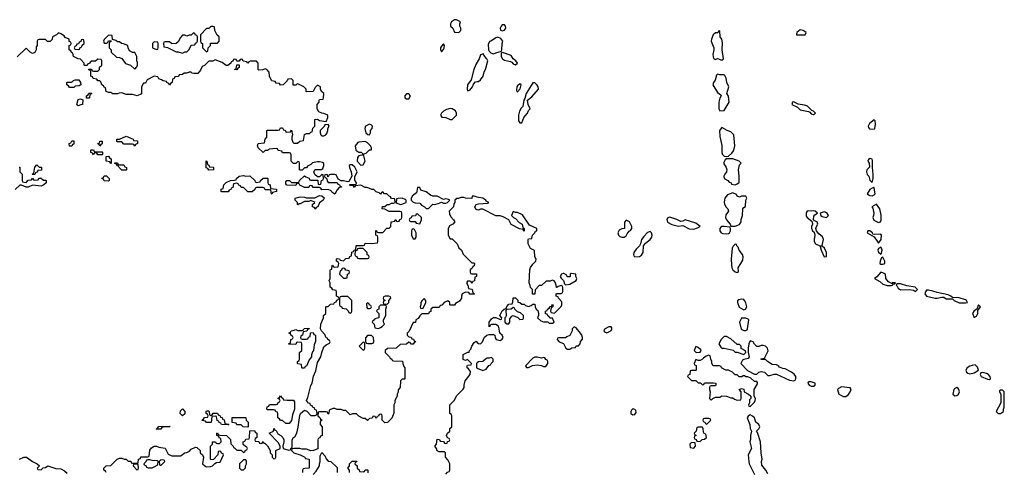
# Model space of a CAD drawing. Header units: inches. Extents: x 2701323 to 2964515, y 494916 to 722124.
# Tile 270 of 656: x 2805792 to 2814846, y 631831 to 635988. Entities that reach past the tile are written whole.
import ezdxf

# ---------------------------------------------------------------- set-up
doc = ezdxf.new("R2010")
doc.units = ezdxf.units.IN
doc.header["$MEASUREMENT"] = 0
doc.layers.add('C8603', color=7, linetype='Continuous')
doc.layers.add('C8613', color=7, linetype='Continuous')

msp = doc.modelspace()

# ---------------------------------------------------------------- linework, layer by layer
at = {"layer": 'C8603', "color": 2, "elevation": 2}
for points in [[(2809810, 635988), (2809790, 635988), (2809762, 635970), (2809754, 635950), (2809754, 635930), (2809774, 635910), (2809790, 635874), (2809830, 635872), (2809848, 635890), (2809848, 635910), (2809838, 635930), (2809838, 635950), (2809846, 635970)], [(2807390, 635866), (2807370, 635846), (2807350, 635846), (2807330, 635838), (2807310, 635846), (2807290, 635846), (2807270, 635826), (2807250, 635786), (2807230, 635768), (2807190, 635766), (2807170, 635786), (2807130, 635786), (2807118, 635782), (2807114, 635770), (2807118, 635738), (2807150, 635734), (2807230, 635692), (2807250, 635692), (2807290, 635682), (2807310, 635694), (2807330, 635694), (2807350, 635714), (2807370, 635754), (2807402, 635758), (2807407.3, 635772.7), (2807422, 635778), (2807426, 635790), (2807426, 635830), (2807422, 635842), (2807407.3, 635847.3), (2807402, 635862)], [(2807570, 635926), (2807550, 635926), (2807531.6, 635908.4), (2807510, 635906), (2807454, 635850), (2807454, 635790), (2807458, 635778), (2807474, 635770), (2807474, 635730), (2807510, 635694), (2807522, 635698), (2807526, 635730), (2807546, 635750), (2807547.3, 635772.7), (2807610, 635774), (2807626, 635790), (2807626, 635830), (2807607.3, 635847.3), (2807586, 635890), (2807582, 635922)], [(2806370, 635806), (2806358, 635802), (2806352.7, 635787.3), (2806338, 635782), (2806332.7, 635767.3), (2806318, 635762), (2806312.7, 635747.3), (2806298, 635742), (2806294, 635730), (2806298, 635718), (2806330, 635714), (2806342, 635718), (2806347.3, 635732.7), (2806362, 635738), (2806367.3, 635752.7), (2806386, 635770), (2806382, 635802)], [(2806610, 635846), (2806570, 635806), (2806562, 635790), (2806570, 635774), (2806590, 635774), (2806602, 635778), (2806610, 635794), (2806634, 635794), (2806630, 635786), (2806618, 635782), (2806614, 635770), (2806614, 635730), (2806634, 635710), (2806634, 635690), (2806683.6, 635643.6), (2806710, 635642), (2806731.3, 635631.3), (2806764.7, 635584.7), (2806810, 635572), (2806850, 635534), (2806870, 635554), (2806875.3, 635570), (2806874.6, 635594.6), (2806868.4, 635611.6), (2806868, 635650), (2806850, 635686), (2806830, 635686), (2806802, 635702), (2806788.4, 635728.4), (2806786, 635750), (2806747.3, 635767.3), (2806728.4, 635768.4), (2806710, 635786), (2806690, 635786), (2806676.4, 635796.4), (2806646, 635806), (2806642, 635842)], [(2807030, 635786), (2807014, 635770), (2807014, 635730), (2807050, 635714), (2807062, 635718), (2807066, 635730), (2807066, 635770), (2807062, 635782)], [(2809690, 635766), (2809670, 635746), (2809662, 635730), (2809662, 635710), (2809670, 635694), (2809690, 635714), (2809695.3, 635730), (2809698, 635750)], [(2807790, 635528), (2807768, 635530), (2807782, 635538), (2807787.3, 635572.7), (2807810, 635574), (2807811.6, 635548.4), (2807798, 635542)], [(2806250, 635366), (2806242, 635382), (2806226, 635390), (2806226, 635410), (2806230, 635414), (2806270, 635414), (2806286, 635430), (2806303.1, 635436.9), (2806336, 635436), (2806351.6, 635411.6), (2806354, 635390), (2806339.6, 635380.4), (2806303.6, 635376.4), (2806290, 635366)], [(2806330, 635198), (2806322, 635202), (2806318, 635210), (2806330, 635254), (2806350, 635262), (2806372.7, 635252.7), (2806370, 635208), (2806352.7, 635207.3)], [(2806430, 635266), (2806407.3, 635267.3), (2806406, 635290), (2806422, 635298), (2806427.3, 635312.7), (2806450, 635314), (2806454, 635310), (2806438, 635302), (2806434, 635270)], [(2809370, 635306), (2809350, 635306), (2809334, 635290), (2809334, 635270), (2809350, 635262), (2809370, 635262), (2809386, 635290)], [(2809750, 635174), (2809716.9, 635163.1), (2809690, 635148), (2809672, 635130), (2809662, 635110), (2809672.7, 635092.7), (2809711.1, 635091.1), (2809750, 635072), (2809770, 635072), (2809808, 635110), (2809808, 635130), (2809798, 635150), (2809770, 635168.7)], [(2808630, 635026), (2808598, 635022), (2808592.7, 635007.3), (2808554, 634970), (2808554, 634950), (2808562, 634930), (2808570, 634922), (2808590, 634922), (2808606, 634930), (2808616.4, 634943.6), (2808626, 634970), (2808626, 634990), (2808638, 635010)], [(2809010, 635028.7), (2808972, 635010), (2808964.7, 634990), (2808974, 634950), (2808992.7, 634932.7), (2809010, 634932), (2809019, 634950), (2809019, 634970), (2809034, 634990), (2809035.3, 635010), (2809023.1, 635023.1)], [(2806250, 634826), (2806246, 634850), (2806262, 634858), (2806270, 634874), (2806290, 634874), (2806290, 634846), (2806278, 634842), (2806270, 634826)], [(2806530, 634826), (2806522, 634842), (2806506, 634850), (2806526, 634854), (2806530, 634871.3), (2806550, 634872), (2806551.6, 634848.4), (2806538, 634842)], [(2806850, 634828), (2806842, 634842), (2806830, 634846), (2806750, 634846), (2806730, 634866), (2806690, 634866), (2806686, 634870), (2806686, 634890), (2806710, 634892), (2806770, 634918), (2806794, 634910), (2806834, 634890), (2806838, 634878), (2806874, 634874), (2806874, 634850), (2806858, 634842)], [(2808970, 634868.7), (2808910, 634864), (2808900.7, 634859.3), (2808878, 634830), (2808882, 634790), (2808911.3, 634771.3), (2808930.7, 634770.7), (2808950, 634752), (2808970, 634758), (2808979, 634761), (2809010, 634792), (2809026, 634794), (2809028, 634810), (2809018, 634830), (2808990, 634858)], [(2806490, 634774), (2806550, 634774), (2806554, 634770), (2806554, 634750), (2806550, 634746), (2806510, 634746), (2806502, 634762), (2806490, 634766), (2806478, 634762), (2806470, 634746), (2806462, 634762), (2806447.3, 634767.3), (2806446, 634790), (2806450, 634794), (2806470, 634794), (2806478, 634778)], [(2806630, 634666), (2806622, 634682), (2806588.4, 634688.4), (2806587.3, 634732.7), (2806610, 634734), (2806618, 634718), (2806634, 634710), (2806634, 634670)], [(2807530, 634606), (2807522, 634622), (2807507.3, 634627.3), (2807507.3, 634692.7), (2807514, 634690), (2807518, 634658), (2807532.7, 634652.7), (2807538, 634638), (2807570, 634634), (2807574, 634630), (2807574, 634610), (2807570, 634608)], [(2808950, 634746), (2808910, 634738), (2808898, 634722), (2808896, 634690), (2808930, 634652), (2808950, 634654), (2808968.7, 634690), (2808956.4, 634736.4)], [(2805970, 634634), (2805990, 634634), (2805994, 634630), (2805992.7, 634607.3), (2805958, 634602), (2805952.7, 634587.3), (2805938, 634582), (2805930, 634566), (2805910, 634566), (2805906, 634570), (2805922, 634578), (2805930, 634634), (2805950, 634654)], [(2806710, 634654), (2806750, 634654), (2806758, 634638), (2806774, 634630), (2806774, 634610), (2806770, 634606), (2806730, 634606), (2806706, 634630), (2806702, 634642), (2806690, 634646), (2806682, 634662), (2806667.3, 634667.3), (2806667.3, 634672.7), (2806690, 634674), (2806698, 634658)], [(2806610, 634506), (2806570, 634508), (2806562, 634522), (2806550, 634526), (2806548.4, 634531.6), (2806562, 634538), (2806567.3, 634552.7), (2806590, 634554), (2806614, 634530), (2806614, 634510)], [(2807870, 634552), (2807907.3, 634552.7), (2807954, 634510), (2807958, 634498), (2807970, 634494), (2808002, 634498), (2808006, 634510), (2808030, 634534), (2808070, 634534), (2808074, 634530), (2808074, 634490), (2808078, 634478), (2808094, 634470), (2808098, 634438), (2808154, 634430), (2808152, 634410), (2808118, 634402), (2808110, 634386), (2808106, 634390), (2808102, 634422), (2808090, 634426), (2808050, 634426), (2808042, 634442), (2808030, 634446), (2807970, 634446), (2807958, 634442), (2807952.7, 634427.3), (2807930, 634406), (2807890, 634406), (2807850, 634446), (2807827.3, 634447.3), (2807822, 634462), (2807807.3, 634467.3), (2807802, 634482), (2807790, 634486), (2807758, 634482), (2807752.7, 634447.3), (2807738, 634442), (2807732.7, 634427.3), (2807718, 634422), (2807710, 634406), (2807650, 634406), (2807646, 634410), (2807646, 634430), (2807662, 634438), (2807668, 634470), (2807690, 634492), (2807730, 634512), (2807767.3, 634512.7), (2807782, 634518), (2807786, 634530), (2807810, 634552), (2807850, 634558)], [(2809470, 634446), (2809450, 634446), (2809442, 634398), (2809404.7, 634370), (2809392, 634350), (2809392, 634330), (2809411.1, 634311.1), (2809430, 634304.7), (2809470, 634302), (2809485.4, 634285.4), (2809514, 634270), (2809530, 634254), (2809550, 634254), (2809590, 634294), (2809610, 634292), (2809650, 634302), (2809670, 634312), (2809690, 634302), (2809710, 634302), (2809726, 634310), (2809746, 634330), (2809736.4, 634336.4), (2809710, 634342), (2809690, 634338), (2809630, 634368), (2809590, 634368), (2809570, 634375.3), (2809530, 634408), (2809482, 634422)], [(2808510, 634248.7), (2808502, 634262), (2808486, 634270), (2808486, 634290), (2808506, 634310), (2808496.4, 634316.4), (2808470, 634326), (2808450, 634318), (2808410, 634318), (2808370, 634298), (2808362, 634298), (2808350, 634288), (2808346, 634290), (2808346, 634310), (2808326, 634330), (2808326, 634350), (2808370, 634362), (2808410, 634358), (2808430, 634351.3), (2808507.3, 634352.7), (2808550, 634372), (2808571.6, 634371.6), (2808591.6, 634351.6), (2808591.6, 634348.4), (2808582, 634330), (2808550, 634306), (2808534, 634270), (2808518, 634262)], [(2809310, 634348), (2809272.7, 634347.3), (2809258, 634342), (2809254, 634310), (2809263.6, 634303.6), (2809290, 634292), (2809307.3, 634292.7), (2809330, 634302), (2809346, 634310), (2809346, 634330), (2809336.4, 634336.4)], [(2809450, 634206), (2809438, 634202), (2809432.7, 634187.3), (2809398, 634182), (2809392.7, 634167.3), (2809378, 634162), (2809374, 634150), (2809378, 634138), (2809390, 634134), (2809430, 634134), (2809438, 634118), (2809470, 634114), (2809486, 634150), (2809486, 634170)], [(2809410, 634066), (2809398, 634062), (2809394, 634050), (2809394, 634010), (2809410, 633974), (2809430, 633974), (2809438, 633990), (2809438, 634030), (2809422, 634062)], [(2808950, 633886), (2808910, 633886), (2808898, 633882), (2808892.7, 633867.3), (2808878, 633862), (2808874, 633830), (2808878, 633818), (2808892.7, 633812.7), (2808898, 633798), (2808910, 633794), (2808990, 633794), (2809002, 633798), (2809006, 633810), (2809002, 633822), (2808987.3, 633827.3), (2808986, 633850)], [(2808770, 633706), (2808758, 633702), (2808752.7, 633687.3), (2808738, 633682), (2808734, 633650), (2808770, 633614), (2808790, 633614), (2808802, 633618), (2808806, 633650), (2808822, 633658), (2808826, 633670), (2808822, 633682), (2808790, 633686), (2808782, 633702)], [(2808810, 633446), (2808750, 633446), (2808738, 633442), (2808734, 633430), (2808734, 633370), (2808738, 633358), (2808750, 633354), (2808758, 633338), (2808792.7, 633332.7), (2808812.7, 633312.7), (2808818, 633298), (2808830, 633294), (2808842, 633298), (2808846, 633310), (2808846, 633410)], [(2809187.3, 633447.3), (2809152.7, 633447.3), (2809138, 633442), (2809134, 633430), (2809138, 633418), (2809154, 633410), (2809138, 633402), (2809134, 633390), (2809138, 633378), (2809170, 633374), (2809186, 633390), (2809186, 633410), (2809206, 633430), (2809202, 633442)], [(2809510, 633426), (2809490, 633406), (2809482, 633390), (2809482, 633370), (2809474, 633350), (2809478, 633338), (2809490, 633334), (2809502, 633338), (2809526, 633390), (2809526, 633410)], [(2808990, 633386), (2808982, 633378), (2808983.6, 633343.6), (2808990, 633334), (2809010, 633334), (2809022, 633338), (2809026, 633350), (2809022, 633362), (2809007.3, 633367.3), (2809002, 633382)], [(2809150, 633366), (2809110, 633366), (2809094, 633350), (2809094, 633330), (2809078, 633322), (2809074, 633310), (2809094, 633290), (2809094, 633250), (2809058, 633242), (2809054, 633230), (2809038, 633222), (2809034, 633210), (2809052, 633190), (2809058, 633158), (2809090, 633152), (2809110, 633162), (2809126, 633170), (2809146, 633190), (2809138, 633210), (2809138, 633230), (2809158, 633270), (2809158, 633330), (2809166, 633350), (2809162, 633362)], [(2808390, 633054), (2808430, 633054), (2808442, 633058), (2808447.3, 633072.7), (2808462, 633078), (2808467.3, 633112.7), (2808490, 633114), (2808498, 633098), (2808512, 633092), (2808511.6, 633031.6), (2808499.6, 633000.4), (2808494, 632950), (2808483.5, 632936.5), (2808474.8, 632910), (2808474, 632890), (2808454.8, 632865.2), (2808430, 632806), (2808418, 632802), (2808410, 632786), (2808390, 632786), (2808386, 632790), (2808382, 632822), (2808350, 632826), (2808346, 632830), (2808346, 632850), (2808362, 632858), (2808366, 632870), (2808366, 632930), (2808386, 632950), (2808386, 633010), (2808382, 633022), (2808350, 633026), (2808338, 633022), (2808330, 633006), (2808267.3, 633007.3), (2808267.3, 633012.7), (2808282, 633018), (2808286, 633050), (2808302, 633058), (2808306, 633070), (2808302, 633082), (2808287.3, 633087.3), (2808282, 633102), (2808266, 633110), (2808282, 633118), (2808288.4, 633131.6), (2808307.3, 633132.7), (2808330, 633142), (2808350, 633134), (2808390, 633134), (2808402, 633138), (2808408, 633152), (2808450, 633154), (2808452.7, 633147.3), (2808438, 633142), (2808432.7, 633127.3), (2808398, 633122), (2808394, 633090), (2808378, 633082), (2808374, 633070), (2808378, 633058)], [(2809027.3, 633087.3), (2808990, 633086), (2808972.7, 633067.3), (2808972.7, 633032.7), (2808978, 633018), (2808992.7, 633012.7), (2809030, 633014), (2809042, 633018), (2809047.3, 633032.7), (2809046, 633070)], [(2808950, 633026), (2808914, 632990), (2808950, 632954), (2808962, 632958), (2808966, 632970), (2808966, 633010), (2808962, 633022)], [(2808252.7, 632492.7), (2808310, 632494), (2808318, 632478), (2808318, 632410), (2808300.7, 632359.3), (2808290, 632306), (2808270, 632278), (2808240.4, 632280.4), (2808210, 632306), (2808190, 632306), (2808182, 632322), (2808166, 632330), (2808166, 632370), (2808162, 632382), (2808147.3, 632387.3), (2808142, 632402), (2808130, 632406), (2808070, 632406), (2808066, 632410), (2808067.3, 632432.7), (2808082, 632438), (2808090, 632454), (2808150, 632454), (2808162, 632458), (2808167.3, 632472.7), (2808182, 632478), (2808186, 632490), (2808182, 632502), (2808166, 632510), (2808182, 632518), (2808190, 632534), (2808198, 632518), (2808212.7, 632512.7), (2808218, 632498)], [(2807290, 632348.7), (2807268, 632370), (2807270, 632394), (2807290, 632414), (2807312, 632390), (2807312, 632368)], [(2807550, 632354), (2807562, 632358), (2807570, 632374), (2807610, 632374), (2807618, 632358), (2807634, 632350), (2807638, 632338), (2807652.7, 632332.7), (2807658, 632318), (2807672.7, 632312.7), (2807678, 632278), (2807710, 632274), (2807714, 632270), (2807710, 632266), (2807648.4, 632268.4), (2807642, 632282), (2807627.3, 632287.3), (2807622, 632302), (2807607.3, 632307.3), (2807602, 632342), (2807590, 632346), (2807558, 632342), (2807551.6, 632288.4), (2807510, 632288), (2807502, 632302), (2807470, 632306), (2807466, 632310), (2807482, 632318), (2807490, 632334), (2807522, 632338), (2807526, 632350), (2807522, 632362), (2807506, 632370), (2807506, 632390), (2807510, 632394), (2807530, 632394), (2807534, 632390), (2807538, 632358)], [(2807890, 632246), (2807848.4, 632248.4), (2807830, 632266), (2807790, 632266), (2807782, 632282), (2807747.3, 632287.3), (2807747.3, 632332.7), (2807872.7, 632332.7), (2807874, 632310), (2807894, 632290), (2807894, 632250)], [(2807050, 632226), (2807046, 632230), (2807062, 632238), (2807066, 632250), (2807071.6, 632251.6), (2807170, 632254), (2807174, 632250), (2807110, 632246), (2807098, 632242), (2807090, 632228)], [(2806870, 631906), (2806838, 631902), (2806834, 631890), (2806870, 631854), (2806882, 631858), (2806886, 631870), (2806882, 631902)], [(2806990, 631946), (2806970, 631946), (2806958, 631942), (2806952.7, 631927.3), (2806934, 631910), (2806938, 631898), (2806952.7, 631892.7), (2806958, 631878), (2806972.7, 631872.7), (2807010, 631872), (2807030, 631882), (2807062, 631898), (2807066, 631930), (2807056.4, 631936.4), (2807010, 631938)], [(2807090, 631946), (2807074, 631930), (2807078, 631898), (2807090, 631894), (2807126, 631930), (2807122, 631942)], [(2807870, 631946), (2807850, 631946), (2807812.7, 631907.3), (2807814, 631870), (2807830, 631854), (2807850, 631854), (2807867.3, 631872.7), (2807868.4, 631891.6), (2807878, 631910), (2807878, 631930)]]:
    msp.add_lwpolyline(points, close=True, dxfattribs=at)
for points in [[(2806586, 631830), (2806582, 631842), (2806566, 631850), (2806566, 631870), (2806586, 631890), (2806630, 631894), (2806688.9, 631951.1), (2806710, 631962), (2806730, 631962), (2806752.7, 631952.7), (2806770, 631952), (2806790, 631934), (2806812.7, 631932.7), (2806818, 631918), (2806830, 631914), (2806870, 631914), (2806882, 631918), (2806886, 631950), (2806902, 631958), (2806907.3, 631972.7), (2806970, 631974), (2806982, 631978), (2806987.3, 632032.7), (2807003.1, 632056.9), (2807028.9, 632071.1), (2807050, 632071.3), (2807070, 632062), (2807130, 632054), (2807158, 631998), (2807190, 631982), (2807270, 631982), (2807286, 631990), (2807306, 632010), (2807330, 632012), (2807354.6, 632025.4), (2807370, 632042), (2807410, 632062), (2807419.6, 632059.6), (2807451, 632031), (2807452, 632010), (2807472, 631990), (2807482, 631970), (2807474, 631910), (2807494, 631890), (2807510, 631882), (2807550, 631884.7), (2807566, 631890), (2807587.3, 631912.7), (2807600.4, 631919.6), (2807634.6, 631925.4), (2807666, 631990), (2807662, 632002), (2807647.3, 632007.3), (2807642, 632022), (2807630, 632026), (2807618, 632022), (2807614, 631990), (2807572.7, 631947.3), (2807550, 631946), (2807546, 631950), (2807548, 632070), (2807566, 632090), (2807566, 632110), (2807592, 632112), (2807598, 632098), (2807610, 632094), (2807630, 632094), (2807646, 632110), (2807642, 632142), (2807627.3, 632147.3), (2807622, 632162), (2807606, 632170), (2807606, 632190), (2807610, 632192), (2807618, 632178), (2807632.7, 632172.7), (2807694, 632170), (2807731.6, 632131.6), (2807732.7, 632092.7), (2807754, 632070), (2807758, 632058), (2807770, 632054), (2807790, 632034), (2807830, 632034), (2807850, 632014), (2807862, 632018), (2807867.3, 632032.7), (2807882, 632038), (2807886, 632050), (2807882, 632062), (2807867.3, 632067.3), (2807847.3, 632087.3), (2807846, 632110), (2807862, 632118), (2807870, 632134), (2807902, 632138), (2807906, 632150), (2807907.3, 632212.7), (2807950, 632214), (2807958, 632198), (2807974, 632190), (2807974, 632150), (2807958, 632142), (2807954, 632130), (2807958, 632118), (2807990, 632114), (2807998, 632098), (2808010, 632094), (2808022, 632098), (2808030, 632114), (2808038, 632098), (2808050, 632094), (2808070, 632074), (2808094, 632030), (2808094, 632010), (2808114, 631990), (2808114, 631970), (2808130, 631954), (2808142, 631958), (2808146, 631970), (2808146, 632030), (2808186, 632050), (2808186, 632070), (2808170, 632106), (2808086, 632190), (2808126, 632210), (2808130, 632234), (2808138, 632218), (2808150, 632214), (2808164.7, 632184.7), (2808192, 632170), (2808212, 632150), (2808222, 632130), (2808222, 632110), (2808212, 632070), (2808214, 632050), (2808266, 632034), (2808282, 632038), (2808286, 632050), (2808299, 632061), (2808299, 632130), (2808309, 632150), (2808322, 632158), (2808339.3, 632190), (2808353.6, 632246.4), (2808366.6, 632353.4), (2808375.3, 632370), (2808410, 632402), (2808432.7, 632392.7), (2808470, 632354), (2808510, 632354), (2808522, 632358), (2808526, 632370), (2808522, 632402), (2808507.3, 632407.3), (2808502, 632422), (2808487.3, 632427.3), (2808482, 632442), (2808467.3, 632447.3), (2808462, 632462), (2808447.3, 632467.3), (2808428, 632490), (2808443.1, 632516.9), (2808468.9, 632628.9), (2808482, 632650), (2808494.6, 632714.6), (2808516.6, 632763.4), (2808530, 632838), (2808560.9, 632890), (2808570, 632932), (2808590, 632982), (2808610, 633002), (2808642, 633018), (2808646, 633030), (2808642, 633042), (2808626, 633050), (2808622, 633062), (2808610, 633066), (2808596.4, 633096.4), (2808566, 633130), (2808558, 633150), (2808562, 633190), (2808586, 633250), (2808586, 633270), (2808606, 633290), (2808606, 633350), (2808610, 633354), (2808630, 633354), (2808650, 633374), (2808682, 633378), (2808686, 633390), (2808702, 633398), (2808707.3, 633412.7), (2808722, 633418), (2808726, 633430), (2808722, 633442), (2808706, 633450), (2808706, 633490), (2808702, 633502), (2808670, 633506), (2808662, 633522), (2808646, 633530), (2808646, 633570), (2808638, 633590), (2808646, 633610), (2808647.3, 633687.3), (2808650, 633694), (2808662, 633698), (2808666, 633730), (2808672.7, 633732.7), (2808678, 633718), (2808690, 633714), (2808722, 633718), (2808726, 633750), (2808722, 633762), (2808706, 633770), (2808706, 633790), (2808710, 633794), (2808732.7, 633792.7), (2808738, 633778), (2808770, 633774), (2808790, 633794), (2808822, 633798), (2808827.3, 633812.7), (2808842, 633818), (2808847.3, 633852.7), (2808862, 633858), (2808867.3, 633872.7), (2808882, 633878), (2808886, 633910), (2808890, 633914), (2808950, 633914), (2808962, 633918), (2808970, 633934), (2809030, 633932), (2809082, 633938), (2809086, 633950), (2809086, 633990), (2809082, 634002), (2809066, 634010), (2809066, 634050), (2809070, 634054), (2809078, 634038), (2809090, 634034), (2809130, 634034), (2809167.3, 634072.7), (2809190, 634074), (2809206, 634090), (2809207.3, 634132.7), (2809242, 634138), (2809250, 634154), (2809258, 634138), (2809270, 634134), (2809282, 634138), (2809287.3, 634152.7), (2809302, 634158), (2809306, 634170), (2809306, 634210), (2809302, 634222), (2809290, 634226), (2809190, 634226), (2809150, 634248), (2809126, 634250), (2809128.4, 634271.6), (2809150, 634272), (2809170, 634291.3), (2809188.4, 634291.6), (2809210, 634302), (2809230, 634302), (2809246, 634310), (2809242, 634342), (2809210, 634346), (2809202, 634362), (2809190, 634366), (2809167.3, 634387.3), (2809148, 634388), (2809130, 634406), (2809118, 634402), (2809110, 634386), (2809098, 634398), (2809070, 634408), (2809050, 634428), (2809028.9, 634428.9), (2808987.3, 634447.3), (2808970, 634448), (2808930, 634468), (2808878, 634462), (2808870, 634446), (2808862, 634462), (2808830, 634466), (2808826, 634470), (2808830, 634474), (2808886, 634474), (2808888, 634490), (2808874.6, 634514.6), (2808874.6, 634545.4), (2808895.3, 634590), (2808873.6, 634633.6), (2808850, 634655.3), (2808830, 634655.3), (2808822, 634650), (2808824.7, 634630), (2808841, 634590), (2808844.7, 634550), (2808818, 634502), (2808810, 634498), (2808770, 634508.7), (2808748, 634508), (2808722, 634522), (2808702, 634562), (2808690, 634566), (2808650, 634566), (2808638, 634562), (2808630, 634546), (2808626, 634546), (2808622, 634562), (2808610, 634566), (2808598, 634562), (2808594, 634550), (2808598, 634538), (2808614, 634534), (2808622, 634502), (2808630, 634494), (2808710, 634494), (2808718, 634478), (2808734, 634470), (2808738, 634458), (2808750, 634454), (2808751.1, 634448.9), (2808730, 634446), (2808710, 634426), (2808690, 634386), (2808663.1, 634403.1), (2808655.3, 634415.3), (2808630, 634428), (2808570, 634426), (2808562, 634442), (2808550, 634446), (2808490, 634446), (2808482, 634462), (2808470, 634466), (2808458, 634462), (2808450, 634446), (2808410, 634446), (2808368, 634468), (2808362, 634482), (2808350, 634486), (2808338, 634482), (2808330, 634466), (2808252.7, 634467.3), (2808246, 634470), (2808240.4, 634480.4), (2808240.4, 634499.6), (2808250, 634512), (2808271.6, 634511.6), (2808290, 634494), (2808350, 634494), (2808362, 634498), (2808366, 634510), (2808410, 634554), (2808423.6, 634543.6), (2808452.7, 634532.7), (2808458, 634518), (2808470, 634514), (2808530, 634514), (2808534, 634510), (2808538, 634478), (2808550, 634474), (2808562, 634478), (2808566, 634510), (2808582, 634518), (2808586, 634530), (2808582, 634562), (2808570, 634566), (2808550, 634546), (2808530, 634546), (2808507.3, 634567.3), (2808498, 634590), (2808508.7, 634611.3), (2808568.7, 634611.3), (2808579, 634621), (2808588, 634650), (2808587.3, 634667.3), (2808576.4, 634676.4), (2808550, 634684), (2808530, 634684), (2808485.4, 634674.6), (2808470, 634658), (2808438, 634642), (2808430, 634626), (2808410, 634626), (2808390, 634606), (2808370, 634606), (2808366, 634610), (2808366, 634670), (2808362, 634682), (2808350, 634686), (2808330, 634666), (2808310, 634666), (2808288.4, 634688.4), (2808287.3, 634747.3), (2808282, 634762), (2808270, 634766), (2808210, 634766), (2808202, 634782), (2808170, 634786), (2808162, 634802), (2808150, 634806), (2808090, 634798), (2808070, 634786), (2808050, 634786), (2808030, 634768), (2807986, 634810), (2807978, 634830), (2807986, 634850), (2808042, 634858), (2808048.4, 634891.6), (2808066, 634910), (2808066, 634970), (2808070, 634974), (2808170, 634974), (2808182, 634978), (2808190, 634994), (2808210, 634994), (2808218, 634978), (2808232.7, 634972.7), (2808238, 634958), (2808250, 634954), (2808282, 634958), (2808290, 634974), (2808302, 634930), (2808294, 634910), (2808294, 634890), (2808303.6, 634863.6), (2808312.7, 634852.7), (2808347.3, 634852.7), (2808368.4, 634871.6), (2808402, 634878), (2808410, 634934), (2808430, 634942), (2808458, 634942), (2808470, 634954), (2808482, 634958), (2808488.4, 634991.6), (2808506, 635010), (2808507.3, 635072.7), (2808530, 635074), (2808550, 635062), (2808610, 635054), (2808626, 635090), (2808626, 635110), (2808590, 635128), (2808568.9, 635128.9), (2808542, 635142), (2808528, 635170), (2808528, 635210), (2808546, 635230), (2808546, 635250), (2808550, 635254), (2808582, 635258), (2808586, 635270), (2808588, 635310), (2808568.7, 635328.7), (2808558, 635350), (2808558, 635370), (2808530, 635386), (2808510, 635366), (2808491.6, 635328.4), (2808430, 635326), (2808426, 635330), (2808426, 635350), (2808406, 635370), (2808356.4, 635396.4), (2808342, 635398), (2808330, 635386), (2808307.3, 635387.3), (2808306, 635430), (2808290, 635446), (2808258, 635442), (2808252.7, 635427.3), (2808214, 635390), (2808190, 635386), (2808182, 635402), (2808150, 635406), (2808142, 635422), (2808110, 635426), (2808106, 635430), (2808088, 635470), (2808087.3, 635507.3), (2808066, 635530), (2808050, 635538), (2808027.3, 635527.3), (2807990, 635526), (2807986, 635530), (2807986, 635590), (2807970, 635606), (2807910, 635606), (2807898, 635602), (2807890, 635588), (2807882, 635602), (2807848.4, 635608.4), (2807842, 635622), (2807830, 635626), (2807818, 635622), (2807810, 635606), (2807790, 635606), (2807782, 635622), (2807770, 635626), (2807758, 635622), (2807752.7, 635607.3), (2807738, 635602), (2807734, 635590), (2807707.3, 635567.3), (2807690, 635566), (2807653.6, 635593.6), (2807590, 635618), (2807567.3, 635607.3), (2807530, 635606), (2807492, 635568), (2807470, 635558), (2807455.3, 635524.7), (2807430, 635495.3), (2807394.6, 635494.6), (2807378, 635498), (2807370, 635506), (2807350, 635506), (2807330, 635498), (2807303.6, 635496.4), (2807290, 635486), (2807258, 635482), (2807252.7, 635467.3), (2807218, 635462), (2807212.7, 635447.3), (2807198, 635442), (2807194, 635410), (2807178, 635402), (2807170, 635386), (2807162, 635402), (2807146, 635410), (2807142, 635422), (2807110, 635426), (2807096.4, 635436.4), (2807070, 635446), (2807062, 635462), (2807030, 635468), (2806965.4, 635434.6), (2806950, 635406), (2806930, 635406), (2806912, 635370), (2806911.3, 635308.7), (2806871.6, 635288.4), (2806830, 635302), (2806770, 635302), (2806730, 635315.3), (2806705.4, 635314.6), (2806690, 635308), (2806650, 635308), (2806630, 635318), (2806610, 635318), (2806586, 635330), (2806582, 635362), (2806567.3, 635367.3), (2806562, 635382), (2806546, 635390), (2806538, 635418), (2806530, 635426), (2806510, 635426), (2806502, 635442), (2806467.3, 635447.3), (2806462, 635462), (2806446, 635470), (2806446, 635510), (2806442, 635522), (2806427.3, 635527.3), (2806427.3, 635532.7), (2806450, 635534), (2806458, 635518), (2806470, 635514), (2806510, 635514), (2806526, 635530), (2806527.3, 635552.7), (2806546, 635570), (2806546, 635610), (2806542, 635622), (2806510, 635626), (2806490, 635606), (2806450, 635606), (2806430, 635586), (2806418, 635582), (2806412.7, 635567.3), (2806390, 635566), (2806386, 635570), (2806386, 635590), (2806350, 635626), (2806328.4, 635628.4), (2806286, 635650), (2806282, 635682), (2806267.3, 635687.3), (2806262, 635702), (2806246, 635710), (2806246, 635750), (2806262, 635758), (2806266, 635770), (2806262, 635782), (2806247.3, 635787.3), (2806246, 635810), (2806210, 635826), (2806200.4, 635840.4), (2806170, 635858), (2806150, 635866), (2806131.6, 635848.4), (2806094, 635830), (2806090, 635806), (2806071.6, 635788.4), (2806048.4, 635788.4), (2806030, 635806), (2805970, 635806), (2805958, 635802), (2805954, 635790), (2805954, 635750), (2805942, 635738), (2805942, 635710), (2805930, 635686), (2805910, 635678), (2805888.4, 635688.4), (2805850, 635726), (2805770, 635648)], [(2810000, 635599.1), (2809990, 635582), (2809967.3, 635530), (2809942.8, 635437.2), (2809911.3, 635390), (2809906, 635350), (2809910, 635334), (2809930, 635342), (2809955.3, 635370), (2809964, 635396), (2809984, 635416), (2810000, 635419.1)], [(2805787.3, 634632.7), (2805792.7, 634632.7), (2805794, 634590), (2805814, 634570), (2805814, 634510), (2805818, 634498), (2805850, 634494), (2805870, 634514), (2805902, 634518), (2805910, 634534), (2805918, 634518), (2805930, 634514), (2805962, 634518), (2805967.3, 634532.7), (2805990, 634534), (2806010, 634514), (2806030, 634514), (2806034, 634510), (2806034, 634490), (2806014, 634470), (2805990, 634459), (2805910, 634468.7), (2805871.1, 634448.9), (2805851.1, 634448.9), (2805810, 634468), (2805792.7, 634467.3), (2805750, 634428.7)], [(2810000, 634357.5), (2809970, 634368), (2809954, 634366), (2809950, 634346), (2809891.6, 634348.4), (2809874.6, 634354.6), (2809850, 634355.3), (2809827.3, 634347.3), (2809812.7, 634347.3), (2809794, 634330), (2809794, 634310), (2809783.6, 634296.4), (2809782, 634270), (2809742, 634230), (2809743.6, 634203.6), (2809756.9, 634176.9), (2809782, 634150), (2809792, 634130), (2809774, 634110), (2809744.7, 634095.3), (2809742, 634090), (2809732.7, 634067.3), (2809732, 634010), (2809750, 633974), (2809770, 633974), (2809814, 633930), (2809830, 633894), (2809854, 633870), (2809870, 633834), (2809950, 633754), (2809970, 633754), (2809974, 633750), (2809971.6, 633728.4), (2809958, 633722), (2809952.7, 633707.3), (2809934, 633690), (2809934, 633670), (2809938, 633658), (2809950, 633654), (2809992.7, 633652.7), (2809994, 633630), (2809978, 633622), (2809974, 633590), (2809958, 633582), (2809950, 633566), (2809942, 633582), (2809930, 633586), (2809910, 633586), (2809902, 633570), (2809914, 633550), (2809918, 633518), (2809950, 633514), (2809954, 633510), (2809958, 633478), (2809974, 633470), (2809970, 633466), (2809930, 633466), (2809922, 633482), (2809890, 633486), (2809862, 633470), (2809854, 633450), (2809854, 633430), (2809836.9, 633403.1), (2809798, 633382), (2809790, 633366), (2809750, 633366), (2809746, 633370), (2809746, 633390), (2809730, 633406), (2809694, 633390), (2809672.7, 633367.3), (2809658, 633362), (2809650, 633346), (2809590, 633346), (2809574, 633330), (2809572.7, 633307.3), (2809558, 633302), (2809550, 633286), (2809490, 633286), (2809471.6, 633268.4), (2809456.9, 633243.1), (2809434, 633230), (2809432.7, 633207.3), (2809410, 633206), (2809372.7, 633127.3), (2809354, 633110), (2809354, 633090), (2809370, 633074), (2809392.7, 633072.7), (2809398, 633058), (2809412.7, 633052.7), (2809418, 633038), (2809432.7, 633032.7), (2809430, 633026), (2809418, 633022), (2809410, 633008), (2809388.4, 633008.4), (2809382, 633022), (2809370, 633026), (2809350, 633008), (2809290, 633006), (2809254, 632970), (2809172.7, 632967.3), (2809154, 632950), (2809154, 632930), (2809194, 632890), (2809198, 632878), (2809214, 632870), (2809218, 632858), (2809230, 632854), (2809312.7, 632852.7), (2809314, 632830), (2809323.6, 632803.6), (2809334, 632790), (2809334, 632690), (2809330, 632686), (2809310, 632686), (2809294, 632670), (2809292, 632610), (2809272.7, 632587.3), (2809271.6, 632568.4), (2809262, 632550), (2809262, 632530), (2809242, 632490), (2809242, 632470), (2809232, 632450), (2809232.7, 632372.7), (2809212.7, 632327.3), (2809172.7, 632287.3), (2809150, 632286), (2809126, 632310), (2809126, 632350), (2809122, 632362), (2809110, 632366), (2809098, 632362), (2809092.7, 632347.3), (2809078, 632342), (2809070, 632326), (2809062, 632342), (2809050, 632346), (2809038, 632342), (2809032.7, 632327.3), (2809010, 632326), (2808990, 632308), (2808970, 632326), (2808950, 632326), (2808910, 632348), (2808890, 632368), (2808852.7, 632367.3), (2808830, 632358), (2808790, 632398), (2808770, 632398), (2808747.3, 632407.3), (2808710, 632408), (2808690, 632418), (2808670, 632418), (2808638, 632402), (2808634, 632370), (2808630, 632366), (2808622, 632382), (2808610, 632386), (2808550, 632386), (2808538, 632382), (2808534, 632350), (2808552.7, 632332.7), (2808558, 632318), (2808574, 632310), (2808558, 632302), (2808554, 632290), (2808554, 632270), (2808574, 632250), (2808574, 632170), (2808558, 632162), (2808552.7, 632147.3), (2808538, 632142), (2808534, 632130), (2808532.7, 632047.3), (2808494, 632030), (2808470, 632028.7), (2808430, 632042), (2808390, 632042), (2808368.4, 632048.4), (2808311.6, 632048.4), (2808294, 632046), (2808292, 632030), (2808314, 632010), (2808370, 631992), (2808414, 631970), (2808418, 631958), (2808454, 631950), (2808454, 631870), (2808412.7, 631867.3), (2808398, 631862), (2808394, 631850), (2808394, 631830)], [(2810000, 634242.1), (2809987.3, 634247.3), (2809978, 634270), (2809988.7, 634291.3), (2810000, 634294.9)], [(2809710, 631814), (2809727.3, 631832.7), (2809742, 631838), (2809746, 631850), (2809746, 631910), (2809730, 631946), (2809708, 631970), (2809706, 632010), (2809698, 632018), (2809650, 632018), (2809630, 632028), (2809626, 632050), (2809608.7, 632070), (2809626, 632090), (2809630, 632134), (2809652.7, 632132.7), (2809658, 632118), (2809690, 632114), (2809698, 632098), (2809710, 632094), (2809722, 632098), (2809727.3, 632112.7), (2809742, 632118), (2809746, 632130), (2809742, 632142), (2809727.3, 632147.3), (2809718, 632170), (2809726, 632190), (2809746, 632210), (2809747.3, 632232.7), (2809766, 632250), (2809766, 632350), (2809762, 632362), (2809746, 632370), (2809746, 632450), (2809790, 632494), (2809810, 632534), (2809870, 632594), (2809878, 632610), (2809878, 632630), (2809888, 632670), (2809935.3, 632730), (2809936.4, 632756.4), (2809920.4, 632780.4), (2809908, 632790), (2809908, 632810), (2809910, 632814), (2809942, 632818), (2809946, 632830), (2809910, 632866), (2809890, 632858), (2809870, 632866), (2809870, 632914), (2809914, 632934), (2809926, 632934), (2809928, 632950), (2809939, 632961), (2809949.1, 632990.9), (2809970, 633022), (2809990, 633034), (2810000, 633024)], [(2810000, 632836), (2809994, 632830), (2809994, 632790), (2810000, 632787.3)], [(2805790, 631952), (2805828.9, 631971.1), (2805854, 631970), (2805910, 631931.3), (2805954, 631910), (2805974, 631890), (2805954, 631870), (2805958, 631858), (2805990, 631854), (2806007.3, 631872.7), (2806030, 631874), (2806050, 631891.3), (2806125.4, 631865.4), (2806170, 631862), (2806205.4, 631845.4), (2806230, 631822)], [(2808490, 631812), (2808518, 631842), (2808548, 631890), (2808548, 631910), (2808555.3, 631930), (2808556.4, 631983.6), (2808570, 632014), (2808599.8, 631979.8), (2808610, 631954), (2808630, 631934), (2808654, 631930), (2808710, 631874), (2808712, 631830)], [(2808826, 631830), (2808826, 631850), (2808808, 631870), (2808826, 631890), (2808826, 631910), (2808850, 631934), (2808892.7, 631932.7), (2808890, 631926), (2808878, 631922), (2808874, 631910), (2808894, 631890), (2808894, 631870), (2808912.7, 631852.7), (2808918, 631838), (2808950, 631834), (2808962, 631838), (2808970, 631854), (2808990, 631854), (2808994, 631850), (2808992.7, 631827.3)]]:
    msp.add_lwpolyline(points, dxfattribs=at)
at = {"layer": 'C8613', "color": 2, "elevation": 2}
for points in [[(2810250, 635942), (2810230, 635942), (2810218, 635930), (2810211.3, 635910), (2810212, 635892), (2810230, 635884.7), (2810250, 635892), (2810262, 635910), (2810259, 635930)], [(2812230, 635886), (2812218, 635882), (2812212.7, 635867.3), (2812190, 635866), (2812170, 635848), (2812154, 635810), (2812150.6, 635790), (2812176, 635730), (2812176, 635710), (2812164.9, 635670), (2812171.3, 635631.3), (2812190, 635622), (2812210, 635631), (2812250, 635616), (2812264, 635630), (2812252.7, 635710), (2812255.9, 635775.9), (2812250, 635808), (2812234, 635830)], [(2812970, 635896), (2812938.8, 635870), (2812934, 635854), (2812934, 635850), (2812948, 635848), (2813010, 635848.7), (2813015.3, 635850), (2813025.2, 635870), (2812995.3, 635890)], [(2810190, 635828.7), (2810170, 635822), (2810130, 635795.3), (2810111.6, 635788.4), (2810099.6, 635760.4), (2810102.8, 635710), (2810110, 635698), (2810124, 635684), (2810150, 635674.8), (2810170, 635684), (2810222, 635698), (2810226, 635710), (2810228.4, 635768.4), (2810235.3, 635790), (2810216.5, 635816.5)], [(2810232.7, 635687.3), (2810218, 635682), (2810220.7, 635650), (2810231, 635630), (2810250, 635617.3), (2810304, 635604), (2810317.3, 635597.3), (2810330, 635582.8), (2810350, 635574.8), (2810369, 635590), (2810355.3, 635610), (2810328.9, 635628.9), (2810310, 635658)], [(2812210, 635488.7), (2812200.7, 635479.3), (2812188, 635432), (2812171.3, 635410), (2812164.7, 635390), (2812210, 635318), (2812238, 635298), (2812242, 635290), (2812230, 635266), (2812221, 635230), (2812221, 635170), (2812230, 635152), (2812270, 635154), (2812317.2, 635230), (2812310, 635286), (2812295.3, 635310), (2812313.2, 635370), (2812293.2, 635410), (2812288.7, 635450), (2812276.5, 635476.5), (2812270, 635482), (2812230, 635481.2)], [(2810390, 635399), (2810370, 635382), (2810364, 635370), (2810359.6, 635339.6), (2810362, 635330), (2810370, 635324.7), (2810393.2, 635353.2), (2810402, 635390)], [(2810530, 635408), (2810510, 635408), (2810448.7, 635311.3), (2810436, 635264), (2810426.8, 635250), (2810418, 635190), (2810404.1, 635175.9), (2810387.3, 635147.3), (2810377.3, 635110), (2810379.6, 635059.6), (2810390, 635042), (2810410, 635042), (2810428.7, 635090), (2810462, 635130), (2810470, 635154), (2810486, 635170), (2810468.7, 635208.7), (2810462, 635250), (2810500.2, 635279.8), (2810562, 635350), (2810559, 635370), (2810550, 635388)], [(2812910, 635234), (2812898, 635230), (2812891.3, 635210), (2812943.5, 635183.5), (2812970, 635158.8), (2813044.9, 635144.9), (2813059.1, 635139.1), (2813070, 635124.7), (2813090, 635116), (2813108.7, 635130), (2813090, 635148.7), (2813075.5, 635155.5), (2813035.4, 635195.4), (2813010, 635203.7), (2812950, 635212.3)], [(2813650, 635068), (2813606.2, 635033.8), (2813594.8, 635010), (2813596.9, 634996.9), (2813606, 634986), (2813650, 634982), (2813655.3, 634990), (2813661.2, 635030), (2813658, 635058)], [(2812250, 634998), (2812227.3, 634970), (2812230, 634914), (2812247.1, 634832.9), (2812247.7, 634767.7), (2812256, 634750), (2812270, 634736), (2812290, 634731), (2812310, 634736), (2812339.3, 634760.7), (2812355.1, 634784.9), (2812366.3, 634813.7), (2812369.3, 634830), (2812358, 634930), (2812330, 634957.2), (2812298, 634970)], [(2812350, 634709.3), (2812290, 634708.7), (2812278, 634702), (2812262.8, 634670), (2812287.3, 634630), (2812293.4, 634610), (2812290.7, 634590), (2812274.8, 634570), (2812266, 634550), (2812270.9, 634530.9), (2812304.7, 634510), (2812316.9, 634496.9), (2812334, 634490), (2812338, 634478), (2812370, 634472), (2812390, 634482), (2812408, 634492), (2812409.2, 634550), (2812400.9, 634610), (2812410, 634654), (2812426, 634670), (2812408, 634690)], [(2813613.6, 634713.6), (2813596, 634704), (2813591, 634690), (2813602.8, 634670), (2813606, 634634), (2813582.8, 634610), (2813577.3, 634590), (2813586.4, 634566.4), (2813601, 634550), (2813610, 634514), (2813630, 634494), (2813641.2, 634530), (2813640.9, 634570), (2813632.7, 634630), (2813634.8, 634694.8), (2813630, 634708)], [(2813650, 634446), (2813646, 634446), (2813630, 634442), (2813610, 634428.7), (2813584.7, 634390), (2813598, 634378), (2813610, 634374), (2813630, 634370.7), (2813650, 634378), (2813657.2, 634390), (2813656.5, 634403.5)], [(2812350, 634398), (2812300.5, 634379.5), (2812277.3, 634350), (2812270.8, 634310.8), (2812274.4, 634294.4), (2812287.3, 634267.3), (2812304.7, 634250), (2812311.3, 634230), (2812284.9, 634195.1), (2812281, 634170), (2812291, 634150), (2812324.7, 634110), (2812332, 634092), (2812370, 634091), (2812410, 634106), (2812425.2, 634130), (2812427.2, 634152.8), (2812439, 634190), (2812442, 634250), (2812450, 634262), (2812467.3, 634272.7), (2812468, 634332), (2812478, 634350), (2812470, 634366), (2812430, 634366), (2812410, 634358), (2812390, 634368), (2812382, 634382)], [(2813046.4, 634233.6), (2813034, 634230), (2813024.7, 634215.3), (2813023.6, 634183.6), (2813032, 634170), (2813076.9, 634136.9), (2813082, 634110), (2813072, 634090), (2813072.7, 634072.7), (2813082, 634050), (2813096.9, 634036.9), (2813104.7, 634010), (2813097.3, 633970), (2813098.8, 633950), (2813110.7, 633930.7), (2813150, 633911.3), (2813170, 633914), (2813182, 633970), (2813179.6, 633979.6), (2813173.3, 633993.3), (2813141.2, 634021.2), (2813118, 634050), (2813114, 634070), (2813119, 634090), (2813132.7, 634110), (2813124, 634130), (2813101.5, 634141.5), (2813092.9, 634152.9), (2813095.5, 634184.5), (2813103.7, 634196.3), (2813128, 634210), (2813106, 634230), (2813090, 634232.7), (2813069.1, 634229.1)], [(2813670, 634294), (2813626.8, 634270), (2813635.5, 634255.5), (2813645.5, 634210), (2813644, 634190), (2813636.3, 634170), (2813646.2, 634146.2), (2813690, 634126.8), (2813709, 634131), (2813713.2, 634146.8), (2813712.9, 634192.9), (2813700.9, 634250)], [(2811370, 634146), (2811352.7, 634127.3), (2811354, 634070), (2811330, 634068), (2811304.7, 634055.3), (2811292, 634030), (2811298, 634010), (2811310, 633998), (2811330, 633991.3), (2811350, 633991.3), (2811370, 634002), (2811378, 634022), (2811395.3, 634044.7), (2811410, 634052), (2811422, 634070), (2811422, 634090), (2811398, 634130)], [(2811770, 634174), (2811750.9, 634169.1), (2811744, 634156), (2811748.4, 634128.4), (2811788.3, 634108.3), (2811850, 634092), (2811890, 634098), (2811948.6, 634068.6), (2811990, 634065.5), (2812024.7, 634075.3), (2812048, 634090), (2812010, 634119), (2811911.6, 634148.4), (2811890, 634138), (2811870, 634135.3), (2811833.2, 634153.2)], [(2813190, 634222), (2813154, 634210), (2813158, 634190), (2813170, 634181), (2813210, 634172), (2813228, 634190), (2813213.2, 634213.2)], [(2812270, 634089), (2812250, 634088.7), (2812238, 634082), (2812231.3, 634070), (2812231, 634050), (2812241, 634030), (2812256.5, 634023.5), (2812290, 634021), (2812310, 634024.7), (2812318, 634030), (2812328, 634050), (2812328, 634070), (2812322, 634082)], [(2811590, 634042), (2811566, 634034), (2811530, 633998), (2811511.3, 633970), (2811502, 633930), (2811492, 633910), (2811460.3, 633879.7), (2811438.8, 633850), (2811436, 633830), (2811439.6, 633819.6), (2811450, 633811.3), (2811490, 633813.4), (2811510, 633824), (2811524.5, 633850), (2811528.4, 633911.6), (2811545.2, 633934.8), (2811588.7, 633970), (2811604, 633990), (2811609, 634010), (2811602, 634030)], [(2813610, 634048.7), (2813592, 634048), (2813586, 634030), (2813650, 633994), (2813690, 633934), (2813714, 633970), (2813715.3, 634010), (2813710, 634018), (2813650, 634014), (2813638, 634018), (2813634, 634030)], [(2812370, 633926), (2812351.6, 633908.4), (2812344.7, 633890), (2812334.9, 633790), (2812336.8, 633736.8), (2812340.7, 633710), (2812350, 633691.3), (2812370, 633671.3), (2812390, 633666), (2812398, 633670), (2812400.4, 633679.6), (2812399, 633710), (2812441.5, 633778.5), (2812446, 633810), (2812439, 633830), (2812409, 633870), (2812398, 633898), (2812386, 633910), (2812382, 633922)], [(2813170, 633908.7), (2813154, 633906), (2813162.8, 633870), (2813190, 633811.3), (2813210, 633814), (2813212.3, 633850), (2813192.7, 633890)], [(2813710, 633898), (2813690, 633886), (2813682, 633870), (2813690, 633854), (2813710, 633834), (2813716.4, 633843.6), (2813722, 633870), (2813718, 633890)], [(2813730, 633806), (2813718, 633802), (2813704.7, 633770), (2813702, 633750), (2813710, 633742), (2813730, 633742.8), (2813748, 633750), (2813748, 633770)], [(2810790, 633658), (2810774, 633650), (2810762, 633630), (2810770, 633614), (2810792.7, 633592.7), (2810802, 633562), (2810810, 633554), (2810850, 633558), (2810910, 633594), (2810915.3, 633610), (2810906, 633630), (2810906, 633650), (2810863.6, 633656.4), (2810854, 633650), (2810854, 633630), (2810850, 633626), (2810827.3, 633627.3), (2810822, 633642), (2810796.4, 633656.4)], [(2813710, 633669), (2813674.4, 633625.6), (2813652, 633610), (2813702.8, 633582.8), (2813730, 633558), (2813770, 633545.5), (2813810, 633548), (2813818, 633550), (2813820.4, 633559.6), (2813838, 633562), (2813846, 633570), (2813814, 633570), (2813818, 633562), (2813780.1, 633580.1), (2813758, 633610), (2813752.1, 633652.1), (2813730, 633664)], [(2813858, 633562), (2813852, 633550), (2813862, 633542), (2813870, 633522.8), (2813890, 633506), (2813971.3, 633511.3), (2814010, 633504.7), (2814030, 633492), (2814048, 633510), (2814026, 633530), (2813950, 633544), (2813890, 633561.2)], [(2812430, 633422), (2812403.6, 633416.4), (2812392.7, 633407.3), (2812392, 633390), (2812407.3, 633347.3), (2812450, 633324.7), (2812466, 633330), (2812478, 633350), (2812470, 633386), (2812458, 633410), (2812450, 633418)], [(2814150, 633503.7), (2814130, 633502.7), (2814120.5, 633490), (2814116.3, 633470), (2814132, 633450), (2814210, 633430.6), (2814229.3, 633430.7), (2814270, 633441), (2814290, 633438), (2814310, 633424.9), (2814370, 633424.7), (2814384.7, 633410), (2814430, 633386), (2814490, 633386), (2814508, 633390), (2814499, 633410), (2814490, 633415.1), (2814430, 633432.3), (2814370, 633435.3), (2814355.3, 633450), (2814330, 633461.2), (2814230, 633480.9), (2814190, 633496)], [(2810330, 633346), (2810311.6, 633328.4), (2810270, 633326), (2810262, 633318), (2810264.7, 633270), (2810262, 633258), (2810254, 633250), (2810254, 633210), (2810270, 633194), (2810290, 633194), (2810298, 633210), (2810300.4, 633239.6), (2810316.4, 633263.6), (2810330, 633272), (2810371.6, 633251.6), (2810390, 633234), (2810422, 633238), (2810426, 633250), (2810426, 633270), (2810396.4, 633296.4), (2810370, 633306), (2810346, 633330), (2810342, 633342)], [(2814610, 633368), (2814594, 633330), (2814570, 633315.1), (2814553.4, 633290), (2814570, 633251.3), (2814590, 633266), (2814602, 633290), (2814604, 633316), (2814628, 633350)], [(2812470, 633248), (2812430, 633248), (2812411.3, 633210), (2812426, 633146), (2812450, 633134), (2812470, 633134), (2812482, 633138), (2812486, 633150), (2812495.3, 633230), (2812490, 633238)], [(2810890, 633166), (2810872.7, 633147.3), (2810872, 633130), (2810850, 633086), (2810823.6, 633076.4), (2810810, 633066), (2810750, 633066), (2810738, 633062), (2810734, 633050), (2810754, 633030), (2810792.7, 633012.7), (2810814, 632970), (2810830, 632962), (2810850, 632962), (2810870, 632974), (2810902, 632978), (2810910, 632994), (2810930, 632994), (2810946, 633010), (2810948.7, 633031.3), (2810967.3, 633052.7), (2810968, 633070), (2810962, 633090), (2810948.7, 633110), (2810910, 633158)], [(2811230, 633166), (2811210, 633166), (2811170, 633146), (2811164.7, 633130), (2811170, 633122), (2811190, 633112), (2811210, 633122), (2811230, 633134), (2811238, 633150), (2811238, 633158)], [(2812290, 633078), (2812270, 633078), (2812242, 633050), (2812222, 633010), (2812239.6, 632979.6), (2812250, 632972), (2812270, 632971.3), (2812351.3, 632951.3), (2812370, 632934), (2812390, 632934), (2812450, 632912), (2812468, 632930), (2812467.3, 632947.3), (2812427.3, 632967.3), (2812426, 632990), (2812410, 633006), (2812390, 633006), (2812330, 633058)], [(2812010, 632986), (2811994, 632950), (2812012.7, 632932.7), (2812050, 632934), (2812058, 632950), (2812054.6, 632954.6), (2812030, 632978)], [(2812510, 633038), (2812496, 633010), (2812491.3, 632971.3), (2812491.6, 632931.6), (2812501, 632890), (2812490, 632875.3), (2812450, 632868), (2812439.6, 632860.4), (2812422, 632830), (2812485.4, 632765.4), (2812550, 632732), (2812570, 632732), (2812589.1, 632750.9), (2812610, 632758), (2812642, 632750), (2812670, 632721), (2812690, 632718.8), (2812730, 632731), (2812750, 632731.3), (2812870, 632676), (2812910, 632671.3), (2812922, 632678), (2812928.7, 632690), (2812928.7, 632710), (2812912.9, 632732.9), (2812888, 632750), (2812830, 632782), (2812810, 632784), (2812778, 632798), (2812768.7, 632808.7), (2812750, 632818), (2812710, 632822), (2812668, 632850), (2812650, 632868), (2812610, 632866), (2812606, 632870), (2812610, 632872), (2812642, 632878), (2812674.6, 632945.4), (2812668, 632970), (2812650, 632988), (2812630, 632995.3), (2812610, 632995.3), (2812590, 632986), (2812570, 632986), (2812549.1, 633009.1), (2812538, 633030)], [(2810550, 632888), (2810530, 632888), (2810510, 632878), (2810442, 632810), (2810452.7, 632792.7), (2810470, 632792), (2810508.4, 632811.6), (2810550, 632818), (2810590, 632812), (2810610, 632802), (2810630, 632802), (2810648, 632830), (2810647.3, 632847.3), (2810642, 632862), (2810630, 632866), (2810622, 632882), (2810610, 632886), (2810590, 632878)], [(2812130, 632906), (2812103.6, 632896.4), (2812079.6, 632880.4), (2812071.3, 632868.7), (2812050, 632858), (2812030, 632858), (2812010, 632866), (2811994, 632830), (2811998, 632818), (2812011.6, 632811.6), (2812014, 632770), (2812010, 632766), (2811970, 632766), (2811958, 632762), (2811954, 632730), (2811938, 632722), (2811934, 632710), (2811970, 632674), (2812010, 632674), (2812030, 632654), (2812052.7, 632652.7), (2812070, 632634), (2812082, 632638), (2812090, 632654), (2812170, 632654), (2812194, 632650), (2812194, 632630), (2812190, 632626), (2812150, 632626), (2812138, 632622), (2812134, 632610), (2812134, 632590), (2812142, 632570), (2812134, 632510), (2812150, 632494), (2812166, 632510), (2812190, 632522), (2812230, 632522), (2812250, 632534), (2812291.6, 632531.6), (2812330, 632514), (2812350, 632514), (2812363.6, 632503.6), (2812390, 632494), (2812422, 632498), (2812426, 632510), (2812426, 632570), (2812408, 632592), (2812430, 632602), (2812450, 632594), (2812454, 632570), (2812494, 632550), (2812514, 632530), (2812514, 632510), (2812503.6, 632496.4), (2812502, 632470), (2812494, 632450), (2812498, 632438), (2812510, 632434), (2812550, 632474), (2812555.3, 632490), (2812558, 632510), (2812546, 632530), (2812546, 632590), (2812576.4, 632643.6), (2812576.4, 632656.4), (2812570, 632666), (2812550, 632666), (2812516.4, 632696.4), (2812487.3, 632707.3), (2812468, 632708), (2812456.4, 632716.4), (2812443.6, 632716.4), (2812432, 632708), (2812408.4, 632708.4), (2812390, 632726), (2812370, 632726), (2812346, 632750), (2812310, 632768), (2812286, 632770), (2812246, 632790), (2812242, 632802), (2812227.3, 632807.3), (2812170, 632808), (2812158, 632830), (2812158, 632850), (2812148, 632870), (2812142, 632902)], [(2814576.5, 632816.5), (2814550, 632813.2), (2814530, 632805.2), (2814504.7, 632790), (2814491.3, 632770), (2814498, 632750), (2814510, 632741), (2814530, 632736), (2814570, 632746), (2814608, 632770), (2814598, 632798)], [(2814650, 632748.7), (2814630, 632746), (2814624.7, 632730), (2814632, 632710), (2814690, 632686), (2814710, 632684.7), (2814718, 632690), (2814715.3, 632710), (2814695.5, 632735.5)], [(2813050, 632662), (2813042, 632658), (2813038, 632650), (2813052, 632630), (2813070, 632622.8), (2813090, 632622.8), (2813108, 632630), (2813108, 632650), (2813070, 632661.2)], [(2813350, 632617.2), (2813319.8, 632600.2), (2813311.3, 632590), (2813324.7, 632550), (2813367.5, 632527.5), (2813390, 632526.8), (2813413.2, 632546.8), (2813428, 632570), (2813438, 632590), (2813430, 632606)], [(2814410, 632609.2), (2814390, 632599.3), (2814383, 632590), (2814374, 632550), (2814390, 632534), (2814410, 632534.8), (2814425.2, 632550), (2814432.7, 632570), (2814429.2, 632590), (2814422, 632602)], [(2814830, 632586), (2814810, 632586), (2814802, 632578), (2814802, 632570), (2814814, 632550), (2814814, 632470), (2814772, 632390), (2814790, 632372), (2814810, 632372), (2814830, 632382), (2814838, 632390), (2814838, 632410), (2814846, 632430), (2814846, 632570)], [(2811430, 632415.3), (2811416.9, 632403.1), (2811411.3, 632390), (2811412, 632370), (2811430, 632358), (2811450, 632362), (2811460.4, 632379.6), (2811459, 632399), (2811450, 632408)], [(2812070, 632246), (2812030, 632246), (2812018, 632242), (2812014, 632210), (2811994, 632190), (2811998, 632178), (2812014, 632170), (2811998, 632162), (2811994, 632150), (2811998, 632138), (2812012.7, 632132.7), (2812018, 632118), (2812050, 632114), (2812067.3, 632132.7), (2812090, 632134), (2812106, 632150), (2812102, 632182), (2812087.3, 632187.3), (2812080.4, 632200.4), (2812078, 632230)], [(2812130, 632326), (2812090, 632326), (2812078, 632322), (2812074, 632310), (2812078, 632298), (2812092.7, 632292.7), (2812098, 632278), (2812110, 632274), (2812146, 632310), (2812142, 632322)], [(2811970, 632106), (2811954, 632090), (2811958, 632058), (2811990, 632054), (2812006, 632070), (2812002, 632102)]]:
    msp.add_lwpolyline(points, close=True, dxfattribs=at)
for points in [[(2810000, 635419.1), (2810010, 635421), (2810030, 635436), (2810053.2, 635470), (2810062, 635510), (2810075.3, 635530), (2810098, 635610), (2810088, 635630), (2810068.9, 635648.9), (2810054, 635674), (2810030, 635666), (2810018, 635630), (2810000, 635599.1)], [(2810000, 634294.9), (2810010, 634298), (2810098, 634302), (2810106, 634310), (2810082, 634322), (2810078, 634330), (2810050, 634348.7), (2810010, 634354), (2810000, 634357.5)], [(2810000, 633024), (2810010, 633014), (2810030, 633012), (2810048, 633030), (2810067.3, 633072.7), (2810088.4, 633091.6), (2810110, 633098), (2810150, 633098), (2810162, 633090), (2810165.4, 633065.4), (2810174, 633050), (2810210, 633042), (2810230, 633054), (2810238, 633070), (2810228, 633090), (2810208, 633110), (2810202, 633150), (2810193.6, 633173.6), (2810170, 633188.7), (2810132, 633188), (2810118, 633182), (2810114, 633170), (2810108.4, 633168.4), (2810108, 633210), (2810130, 633242), (2810150, 633252), (2810171.6, 633251.6), (2810210, 633234), (2810222, 633238), (2810226, 633250), (2810208, 633270), (2810230, 633314), (2810246, 633330), (2810266, 633334), (2810270, 633354), (2810290, 633374), (2810322, 633378), (2810327.3, 633392.7), (2810330, 633432), (2810350, 633434), (2810371.6, 633411.6), (2810374, 633394), (2810391.6, 633391.6), (2810410, 633374), (2810430, 633374), (2810443.6, 633363.6), (2810470, 633354), (2810496.4, 633363.6), (2810510, 633374), (2810530, 633374), (2810532, 633350), (2810542, 633330), (2810556, 633316), (2810562, 633290), (2810562, 633270), (2810554, 633250), (2810583.6, 633223.6), (2810610, 633214), (2810650, 633214), (2810662, 633202), (2810690, 633202), (2810706, 633210), (2810690, 633246), (2810667.3, 633247.3), (2810662, 633262), (2810647.3, 633267.3), (2810642, 633282), (2810627.3, 633287.3), (2810626, 633310), (2810642, 633318), (2810646, 633330), (2810662, 633338), (2810670, 633354), (2810682, 633358), (2810690, 633374), (2810694, 633370), (2810694, 633350), (2810678, 633342), (2810674, 633310), (2810678, 633298), (2810710, 633294), (2810770, 633354), (2810778, 633370), (2810776.4, 633396.4), (2810746, 633430), (2810742, 633442), (2810726, 633450), (2810726, 633470), (2810730, 633474), (2810770, 633474), (2810782, 633478), (2810787.3, 633492.7), (2810787.3, 633527.3), (2810782, 633542), (2810770, 633546), (2810742, 633538), (2810732.7, 633527.3), (2810727.3, 633527.3), (2810726, 633550), (2810716.4, 633576.4), (2810706, 633590), (2810690, 633595.3), (2810670, 633588), (2810632.7, 633587.3), (2810590, 633546), (2810570, 633546), (2810532.7, 633507.3), (2810530, 633466), (2810508.4, 633468.4), (2810506, 633510), (2810488.4, 633528.4), (2810487.3, 633547.3), (2810478, 633570), (2810482, 633690), (2810489.1, 633710.9), (2810510, 633742), (2810538, 633770), (2810542, 633790), (2810528.7, 633810), (2810527.3, 633867.3), (2810490, 633886), (2810468, 633930), (2810468, 633970), (2810470, 633974), (2810502, 633978), (2810508, 634010), (2810528, 634030), (2810535.3, 634044.7), (2810546, 634050), (2810546, 634070), (2810481.2, 634101.2), (2810414.6, 634194.6), (2810370, 634218), (2810350, 634218), (2810330, 634226), (2810314, 634190), (2810334, 634170), (2810350, 634162), (2810385.4, 634125.4), (2810411.3, 634111.3), (2810418, 634078), (2810431.6, 634071.6), (2810430, 634046), (2810422, 634062), (2810388.4, 634068.4), (2810310, 634108), (2810288.4, 634148.4), (2810236.4, 634176.4), (2810210, 634188), (2810170, 634186), (2810050, 634248), (2810030, 634248), (2810010, 634238), (2810000, 634242.1)], [(2810000, 632787.3), (2810050, 632764.7), (2810080.4, 632779.6), (2810107.3, 632812.7), (2810122, 632818), (2810126, 632830), (2810146, 632850), (2810146, 632870), (2810130, 632886), (2810110, 632878), (2810090, 632878), (2810074, 632870), (2810051.6, 632848.4), (2810010, 632846), (2810000, 632836)], [(2812670, 631818), (2812654, 631850), (2812616.4, 631896.4), (2812614, 631930), (2812619, 631950), (2812609.1, 632010.9), (2812604, 632110), (2812575.3, 632195.3), (2812566, 632210), (2812588.4, 632231.6), (2812598, 632250), (2812588, 632270), (2812562, 632290), (2812548, 632330), (2812530, 632348), (2812510, 632358), (2812490, 632346), (2812482, 632330), (2812504.7, 632270), (2812510, 632234), (2812522, 632210), (2812511.1, 632168.9), (2812510.9, 632130.9), (2812506, 632110), (2812521, 632050), (2812491, 631990), (2812496, 631930), (2812501, 631910), (2812550, 631812)]]:
    msp.add_lwpolyline(points, dxfattribs=at)

doc.saveas('drawing.dxf')
